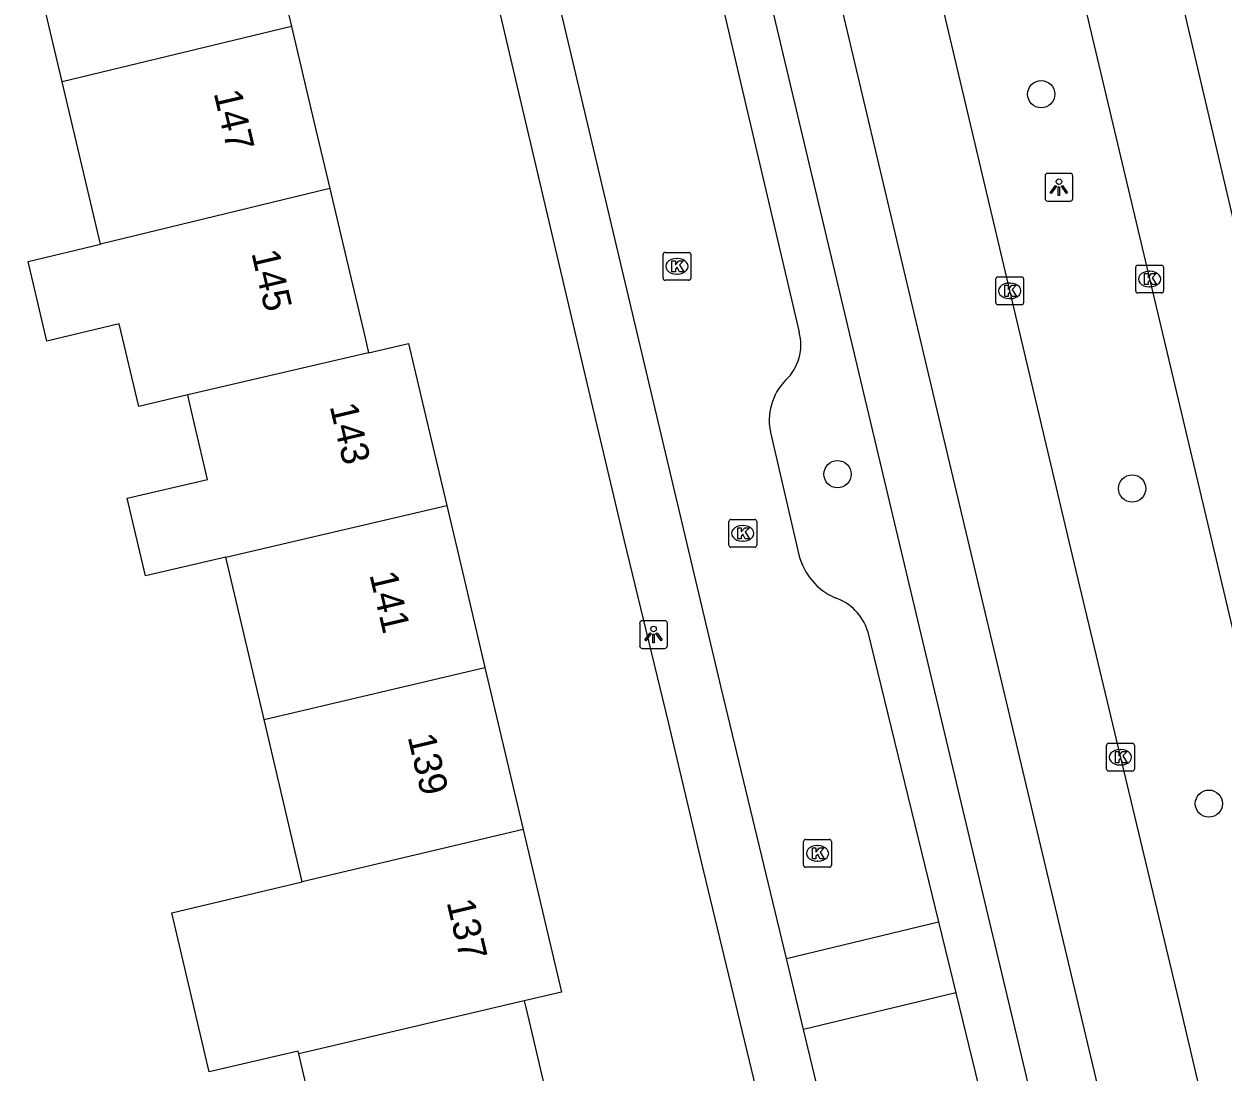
# Model space of a CAD drawing. Extents: x 158474 to 159560, y 388525 to 389605.
# Drawn here: x 159241.98 to 159285.1, y 388780.1 to 388817.79 of the extents above; entities that cross this region are included whole.
import ezdxf

# ---------------------------------------------------------------- set-up
doc = ezdxf.new("R2010")
doc.units = 0
for name, color, linetype in [('IMGEO_Boom', 7, 'Continuous'), ('IMGEO_Kolk', 7, 'Continuous'), ('IMGEO_Lichtpunt', 7, 'Continuous'), ('IMGEO_Pand', 7, 'Continuous'), ('IMGEO_Pand_nummerreeks', 7, 'Continuous'), ('IMGEO_Rijbaan_lokaal_gesloten', 7, 'Continuous'), ('IMGEO_Rijbaan_lokaal_open', 7, 'Continuous'), ('IMGEO_Voetpad_open', 7, 'Continuous')]:
    doc.layers.add(name, color=color, linetype=linetype)

msp = doc.modelspace()

# ---------------------------------------------------------------- linework, layer by layer
at = {"layer": 'IMGEO_Boom'}
for centre in [(159278.558, 388815.265), (159271.234, 388801.602), (159281.826, 388801.087), (159284.587, 388789.753)]:
    msp.add_circle(centre, 0.489, dxfattribs=at)
at = {"layer": 'IMGEO_Kolk'}
for p, q in [((159264.957, 388808.651), (159264.957, 388809.503)), ((159265.032, 388809.577), (159265.884, 388809.577)), ((159265.958, 388809.503), (159265.958, 388808.651)), ((159265.445, 388809.357), (159265.47, 388809.357)), ((159281.954, 388808.191), (159281.954, 388809.043)), ((159282.029, 388809.117), (159282.881, 388809.117)), ((159282.955, 388809.043), (159282.955, 388808.191)), ((159265.884, 388808.577), (159265.032, 388808.577)), ((159265.468, 388808.797), (159265.443, 388808.797)), ((159276.924, 388807.769), (159276.924, 388808.621)), ((159276.999, 388808.695), (159277.851, 388808.695)), ((159277.925, 388808.621), (159277.925, 388807.769)), ((159282.442, 388808.897), (159282.467, 388808.897)), ((159277.412, 388808.475), (159277.437, 388808.475)), ((159282.465, 388808.337), (159282.44, 388808.337)), ((159277.851, 388807.695), (159276.999, 388807.695)), ((159277.435, 388807.915), (159277.41, 388807.915)), ((159282.881, 388808.117), (159282.029, 388808.117)), ((159267.399, 388799.974), (159268.251, 388799.974)), ((159267.324, 388799.048), (159267.324, 388799.9)), ((159267.812, 388799.754), (159267.837, 388799.754)), ((159268.325, 388799.9), (159268.325, 388799.048)), ((159267.835, 388799.194), (159267.81, 388799.194)), ((159268.251, 388798.974), (159267.399, 388798.974)), ((159280.905, 388790.996), (159280.905, 388791.848)), ((159280.98, 388791.922), (159281.832, 388791.922)), ((159281.906, 388791.848), (159281.906, 388790.996)), ((159281.393, 388791.702), (159281.418, 388791.702)), ((159281.832, 388790.922), (159280.98, 388790.922)), ((159281.416, 388791.142), (159281.391, 388791.142)), ((159270.012, 388787.537), (159270.012, 388788.389)), ((159270.087, 388788.463), (159270.939, 388788.463)), ((159271.013, 388788.389), (159271.013, 388787.537)), ((159270.5, 388788.243), (159270.525, 388788.243)), ((159270.939, 388787.463), (159270.087, 388787.463)), ((159270.523, 388787.683), (159270.498, 388787.683))]:
    msp.add_line(p, q, dxfattribs=at)
for points in [[(159264.957, 388808.651), (159264.957, 388809.503)], [(159265.032, 388809.577), (159265.884, 388809.577)], [(159265.958, 388809.503), (159265.958, 388808.651)], [(159265.278, 388809.277), (159265.401, 388809.277), (159265.401, 388809.126), (159265.531, 388809.277), (159265.695, 388809.277), (159265.549, 388809.126), (159265.702, 388808.877), (159265.55, 388808.877), (159265.465, 388809.041), (159265.401, 388808.974), (159265.401, 388808.877), (159265.278, 388808.877), (159265.278, 388809.277)], [(159281.954, 388808.191), (159281.954, 388809.043)], [(159282.029, 388809.117), (159282.881, 388809.117)], [(159282.955, 388809.043), (159282.955, 388808.191)], [(159265.884, 388808.577), (159265.032, 388808.577)], [(159276.924, 388807.769), (159276.924, 388808.621)], [(159276.999, 388808.695), (159277.851, 388808.695)], [(159277.925, 388808.621), (159277.925, 388807.769)], [(159282.275, 388808.817), (159282.398, 388808.817), (159282.398, 388808.666), (159282.528, 388808.817), (159282.692, 388808.817), (159282.546, 388808.666), (159282.699, 388808.417), (159282.547, 388808.417), (159282.462, 388808.581), (159282.398, 388808.514), (159282.398, 388808.417), (159282.275, 388808.417), (159282.275, 388808.817)], [(159277.245, 388808.395), (159277.368, 388808.395), (159277.368, 388808.244), (159277.498, 388808.395), (159277.662, 388808.395), (159277.516, 388808.244), (159277.669, 388807.995), (159277.517, 388807.995), (159277.432, 388808.159), (159277.368, 388808.092), (159277.368, 388807.995), (159277.245, 388807.995), (159277.245, 388808.395)], [(159277.851, 388807.695), (159276.999, 388807.695)], [(159282.881, 388808.117), (159282.029, 388808.117)], [(159267.399, 388799.974), (159268.251, 388799.974)], [(159267.324, 388799.048), (159267.324, 388799.9)], [(159267.645, 388799.674), (159267.768, 388799.674), (159267.768, 388799.523), (159267.898, 388799.674), (159268.062, 388799.674), (159267.916, 388799.523), (159268.069, 388799.274), (159267.917, 388799.274), (159267.832, 388799.438), (159267.768, 388799.371), (159267.768, 388799.274), (159267.645, 388799.274), (159267.645, 388799.674)], [(159268.325, 388799.9), (159268.325, 388799.048)], [(159268.251, 388798.974), (159267.399, 388798.974)], [(159280.905, 388790.996), (159280.905, 388791.848)], [(159280.98, 388791.922), (159281.832, 388791.922)], [(159281.906, 388791.848), (159281.906, 388790.996)], [(159281.226, 388791.622), (159281.349, 388791.622), (159281.349, 388791.471), (159281.479, 388791.622), (159281.643, 388791.622), (159281.497, 388791.471), (159281.65, 388791.222), (159281.498, 388791.222), (159281.413, 388791.386), (159281.349, 388791.319), (159281.349, 388791.222), (159281.226, 388791.222), (159281.226, 388791.622)], [(159281.832, 388790.922), (159280.98, 388790.922)], [(159270.012, 388787.537), (159270.012, 388788.389)], [(159270.087, 388788.463), (159270.939, 388788.463)], [(159271.013, 388788.389), (159271.013, 388787.537)], [(159270.333, 388788.163), (159270.456, 388788.163), (159270.456, 388788.012), (159270.586, 388788.163), (159270.75, 388788.163), (159270.604, 388788.012), (159270.757, 388787.763), (159270.605, 388787.763), (159270.52, 388787.927), (159270.456, 388787.86), (159270.456, 388787.763), (159270.333, 388787.763), (159270.333, 388788.163)], [(159270.939, 388787.463), (159270.087, 388787.463)]]:
    msp.add_lwpolyline(points, dxfattribs=at)
for centre, start, end in [((159265.034, 388809.501), 91.552, 178.448), ((159265.034, 388809.501), 91.552, 178.448), ((159265.882, 388809.501), 1.552, 88.448), ((159265.882, 388809.501), 1.552, 88.448), ((159282.031, 388809.041), 91.552, 178.448), ((159282.031, 388809.041), 91.552, 178.448), ((159282.879, 388809.041), 1.552, 88.448), ((159282.879, 388809.041), 1.552, 88.448), ((159265.034, 388808.653), 181.552, 268.448), ((159265.034, 388808.653), 181.552, 268.448), ((159265.882, 388808.653), 271.552, 358.448), ((159265.882, 388808.653), 271.552, 358.448), ((159277.001, 388808.619), 91.552, 178.448), ((159277.001, 388808.619), 91.552, 178.448), ((159277.849, 388808.619), 1.552, 88.448), ((159277.849, 388808.619), 1.552, 88.448), ((159282.031, 388808.193), 181.552, 268.448), ((159282.031, 388808.193), 181.552, 268.448), ((159282.879, 388808.193), 271.552, 358.448), ((159282.879, 388808.193), 271.552, 358.448), ((159277.001, 388807.771), 181.552, 268.448), ((159277.001, 388807.771), 181.552, 268.448), ((159277.849, 388807.771), 271.552, 358.448), ((159277.849, 388807.771), 271.552, 358.448), ((159267.401, 388799.898), 91.552, 178.448), ((159267.401, 388799.898), 91.552, 178.448), ((159268.249, 388799.898), 1.552, 88.448), ((159268.249, 388799.898), 1.552, 88.448), ((159267.401, 388799.05), 181.552, 268.448), ((159267.401, 388799.05), 181.552, 268.448), ((159268.249, 388799.05), 271.552, 358.448), ((159268.249, 388799.05), 271.552, 358.448), ((159280.982, 388791.846), 91.552, 178.448), ((159280.982, 388791.846), 91.552, 178.448), ((159281.83, 388791.846), 1.552, 88.448), ((159281.83, 388791.846), 1.552, 88.448), ((159280.982, 388790.998), 181.552, 268.448), ((159280.982, 388790.998), 181.552, 268.448), ((159281.83, 388790.998), 271.552, 358.448), ((159281.83, 388790.998), 271.552, 358.448), ((159270.089, 388788.387), 91.552, 178.448), ((159270.089, 388788.387), 91.552, 178.448), ((159270.937, 388788.387), 1.552, 88.448), ((159270.937, 388788.387), 1.552, 88.448), ((159270.089, 388787.539), 181.552, 268.448), ((159270.089, 388787.539), 181.552, 268.448), ((159270.937, 388787.539), 271.552, 358.448), ((159270.937, 388787.539), 271.552, 358.448)]:
    msp.add_arc(centre, 0.0765, start, end, dxfattribs=at)
for centre, major_axis, ratio, start_param, end_param in [((159265.444, 388809.077), (-0.387, 0.002), 0.722429, 4.712389, 7.853982), ((159265.469, 388809.077), (-0.39, 0.002), 0.717154, 1.570796, 4.712389), ((159282.441, 388808.617), (-0.387, 0.002), 0.722429, 4.712389, 7.853982), ((159282.466, 388808.617), (-0.39, 0.002), 0.717154, 1.570796, 4.712389), ((159277.411, 388808.195), (-0.387, 0.002), 0.722429, 4.712389, 7.853982), ((159277.436, 388808.195), (-0.39, 0.002), 0.717154, 1.570796, 4.712389), ((159267.811, 388799.474), (-0.387, 0.002), 0.722429, 4.712389, 7.853982), ((159267.836, 388799.474), (-0.39, 0.002), 0.717154, 1.570796, 4.712389), ((159281.392, 388791.422), (-0.387, 0.002), 0.722429, 4.712389, 7.853982), ((159281.417, 388791.422), (-0.39, 0.002), 0.717154, 1.570796, 4.712389), ((159270.499, 388787.963), (-0.387, 0.002), 0.722429, 4.712389, 7.853982), ((159270.524, 388787.963), (-0.39, 0.002), 0.717154, 1.570796, 4.712389)]:
    msp.add_ellipse(centre, major_axis=major_axis, ratio=ratio, start_param=start_param, end_param=end_param, dxfattribs=at)
at = {"layer": 'IMGEO_Lichtpunt'}
for p, q in [((159278.696, 388812.324), (159278.696, 388811.517)), ((159278.696, 388812.324), (159278.696, 388811.517)), ((159279.598, 388812.419), (159278.79, 388812.419)), ((159279.598, 388812.419), (159278.79, 388812.419)), ((159279.692, 388811.517), (159279.692, 388812.324)), ((159279.692, 388811.517), (159279.692, 388812.324)), ((159278.79, 388811.423), (159279.598, 388811.423)), ((159278.79, 388811.423), (159279.598, 388811.423)), ((159264.118, 388796.237), (159264.118, 388795.43)), ((159264.118, 388796.237), (159264.118, 388795.43)), ((159265.02, 388796.332), (159264.212, 388796.332)), ((159265.02, 388796.332), (159264.212, 388796.332)), ((159265.114, 388795.43), (159265.114, 388796.237)), ((159265.114, 388795.43), (159265.114, 388796.237)), ((159264.212, 388795.336), (159265.02, 388795.336)), ((159264.212, 388795.336), (159265.02, 388795.336))]:
    msp.add_line(p, q, dxfattribs=at)
for points in [[(159279.07, 388811.988), (159279.109, 388811.96), (159278.921, 388811.698), (159278.883, 388811.725), (159279.07, 388811.988)], [(159279.172, 388811.94), (159279.219, 388811.94), (159279.219, 388811.618), (159279.172, 388811.618), (159279.172, 388811.94)], [(159279.282, 388811.96), (159279.32, 388811.987), (159279.507, 388811.725), (159279.468, 388811.697), (159279.282, 388811.96)], [(159264.492, 388795.901), (159264.531, 388795.873), (159264.343, 388795.611), (159264.305, 388795.638), (159264.492, 388795.901)], [(159264.594, 388795.853), (159264.641, 388795.853), (159264.641, 388795.531), (159264.594, 388795.531), (159264.594, 388795.853)], [(159264.704, 388795.873), (159264.742, 388795.9), (159264.929, 388795.638), (159264.89, 388795.61), (159264.704, 388795.873)]]:
    msp.add_lwpolyline(points, dxfattribs=at)
for centre in [(159279.195, 388812.122), (159264.617, 388796.035)]:
    msp.add_circle(centre, 0.0994, dxfattribs=at)
for centre, start, end in [((159278.79, 388812.324), 90, 180), ((159278.79, 388812.324), 90, 180), ((159279.598, 388812.324), 0, 90), ((159279.598, 388812.324), 0, 90), ((159278.79, 388811.517), 180, 270), ((159278.79, 388811.517), 180, 270), ((159279.598, 388811.517), 270, 0), ((159279.598, 388811.517), 270, 360), ((159264.212, 388796.237), 90, 180), ((159264.212, 388796.237), 90, 180), ((159265.02, 388796.237), 0, 90), ((159265.02, 388796.237), 0, 90), ((159264.212, 388795.43), 180, 270), ((159264.212, 388795.43), 180, 270), ((159265.02, 388795.43), 270, 0), ((159265.02, 388795.43), 270, 360)]:
    msp.add_arc(centre, 0.0946, start, end, dxfattribs=at)
at = {"layer": 'IMGEO_Pand'}
for points in [[(159250.23, 388823.516), (159250.82, 388821.015), (159251.601, 388817.699)], [(159243.353, 388815.712), (159241.977, 388821.544)], [(159251.601, 388817.699), (159243.353, 388815.712)], [(159251.601, 388817.699), (159252.406, 388814.285), (159252.974, 388811.876)], [(159244.728, 388809.879), (159243.353, 388815.712)], [(159252.974, 388811.876), (159244.728, 388809.879)], [(159252.974, 388811.876), (159253.575, 388809.328), (159254.242, 388806.501), (159254.317, 388806.181), (159254.367, 388805.969)], [(159247.866, 388804.451), (159246.105, 388804.04), (159245.405, 388807.009), (159242.804, 388806.38), (159242.128, 388809.249), (159244.728, 388809.879)], [(159254.367, 388805.969), (159247.866, 388804.451)], [(159254.367, 388805.969), (159255.805, 388806.305), (159256.618, 388802.854), (159257.179, 388800.473)], [(159249.238, 388798.618), (159246.346, 388797.943), (159245.69, 388800.734), (159248.581, 388801.41), (159248.113, 388803.399), (159247.929, 388804.182), (159247.866, 388804.451)], [(159249.238, 388798.618), (159257.179, 388800.473)], [(159257.179, 388800.473), (159257.789, 388797.888), (159258.551, 388794.652)], [(159250.611, 388792.784), (159249.238, 388798.618)], [(159250.611, 388792.784), (159258.551, 388794.652)], [(159258.551, 388794.652), (159259.34, 388791.305), (159259.927, 388788.818)], [(159251.986, 388786.94), (159250.611, 388792.784)], [(159259.927, 388788.818), (159251.986, 388786.94)], [(159259.927, 388788.818), (159260.524, 388786.285), (159261.303, 388782.977), (159259.966, 388782.662)], [(159251.861, 388780.752), (159251.837, 388780.854), (159248.639, 388780.102), (159247.291, 388785.829), (159251.986, 388786.94)], [(159259.966, 388782.662), (159251.861, 388780.752)], [(159259.966, 388782.662), (159260.023, 388782.422), (159260.141, 388781.919), (159260.767, 388779.26), (159262.051, 388779.578), (159262.626, 388777.059)], [(159253.233, 388774.916), (159250.039, 388774.188), (159249.391, 388776.944), (159252.585, 388777.672), (159251.861, 388780.752)]]:
    msp.add_lwpolyline(points, dxfattribs=at)
at = {"layer": 'IMGEO_Rijbaan_lokaal_gesloten'}
for points in [[(159260.868, 388852.063), (159265.691, 388831.762), (159273.326, 388799.622), (159277.906, 388780.397), (159279.332, 388774.364)], [(159318.834, 388670.194), (159286.319, 388807.116), (159279.715, 388835.25)], [(159276.343, 388834.412), (159277.901, 388827.843), (159284.536, 388799.838), (159289.528, 388778.742), (159293.018, 388764.082)], [(159271.51, 388833.21), (159279.673, 388798.682), (159283.502, 388782.632), (159288.208, 388762.614)], [(159299.905, 388687.548), (159301.738, 388687.977), (159302.196, 388688.085), (159299.002, 388702.154), (159292.436, 388729.776), (159285.132, 388760.501), (159274.982, 388803.196), (159268.084, 388832.358)]]:
    msp.add_lwpolyline(points, dxfattribs=at)
at = {"layer": 'IMGEO_Rijbaan_lokaal_open'}
for points in [[(159269.394, 388784.189), (159267.045, 388793.931), (159261.502, 388817.367), (159258.51, 388829.977), (159258.005, 388832.106)], [(159266.481, 388821.067), (159269.854, 388806.707)], [(159268.836, 388803.051), (159269.846, 388798.699)], [(159272.312, 388795.966), (159274.86, 388785.507)], [(159269.394, 388784.189), (159274.86, 388785.507)], [(159274.86, 388785.507), (159275.483, 388782.951)], [(159270.01, 388781.632), (159269.394, 388784.189)], [(159275.483, 388782.951), (159270.01, 388781.632)], [(159275.483, 388782.951), (159277.604, 388774.247)], [(159282.991, 388756.446), (159281.704, 388756.171), (159275.289, 388759.739), (159270.01, 388781.632)]]:
    msp.add_lwpolyline(points, dxfattribs=at)
for centre, radius, start, end in [((159268.177, 388806.251), 1.738, 313.6185, 15.2161), ((159270.844, 388803.539), 2.066, 135.2625, 193.6588), ((159272.071, 388799.254), 2.293, 194.0067, 246.1287), ((159270.571, 388795.427), 1.822, 17.2172, 71.7146)]:
    msp.add_arc(centre, radius, start, end, dxfattribs=at)
at = {"layer": 'IMGEO_Voetpad_open'}
msp.add_lwpolyline([(159273.151, 388759.428), (159266.341, 388787.656), (159265.157, 388792.677), (159263.557, 388799.256), (159262.381, 388804.22), (159256.456, 388829.466), (159255.312, 388834.339), (159254.136, 388839.326), (159252.844, 388844.898), (159247.923, 388843.835)], dxfattribs=at)

# ---------------------------------------------------------------- texts
at = {"layer": 'IMGEO_Pand_nummerreeks'}
for s, rotation, p in [('147', 283.2663, (159248.794, 388815.312)), ('145', 283.2638, (159250.15, 388809.558)), ('143', 283.2638, (159252.966, 388804.048)), ('141', 283.2633, (159254.395, 388797.991)), ('139', 283.2633, (159255.77, 388792.156)), ('137', 283.2638, (159257.171, 388786.211))]:
    msp.add_text(s, height=1, rotation=rotation, dxfattribs=at).set_placement(p)

doc.saveas('drawing.dxf')
